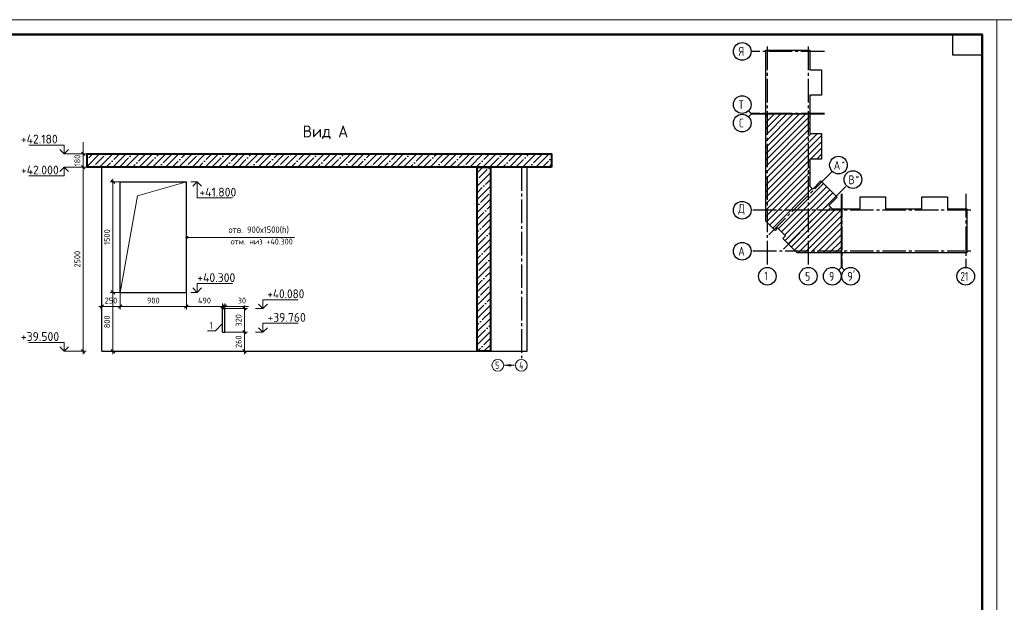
# Model space of a CAD drawing. Header units: millimetres. Extents: x -49773 to 2322955, y -3321 to 58485.
# Tile 541 of 580: x 2125367 to 2158809, y 28454 to 48225. Entities that reach past the tile are written whole.
import ezdxf

# ---------------------------------------------------------------- set-up
doc = ezdxf.new("R2010")
doc.units = ezdxf.units.MM
doc.header["$PDMODE"] = 65
doc.linetypes.add('______5', pattern=[1100, 800, -100, 100, -100])
doc.linetypes.add('CENTER', pattern=[2, 1.25, -0.25, 0.25, -0.25])
for name, color, linetype, lineweight in [('Standard', 7, 'Continuous', 25), ('Высотная отметка (окна)', 7, 'Continuous', 13), ('Высотная отметка (отверстия)', 7, 'Continuous', 13), ('Высотная отметки_ общее', 7, 'Continuous', 13), ('ОСИ', 7, 'CENTER', 15), ('Основная', 7, 'Continuous', 40), ('СПДС_РАЗМЕРЫ', 152, 'Continuous', 25), ('Стена_ общее', 7, 'Continuous', 35)]:
    doc.layers.add(name, color=color, linetype=linetype, lineweight=lineweight)
doc.layers.add('Осевая линия_ общее', color=7, linetype='______5', lineweight=13, true_color=0xa0a0a0)
doc.styles.add('ISOCPEUR', font='txt')
doc.dimstyles.new('__________2', dxfattribs={"dimtxt": 250, "dimasz": 200, "dimexe": 0, "dimexo": 0, "dimgap": 100, "dimtad": 1, "dimdec": 0, "dimrnd": 1, "dimzin": 12, "dimdsep": 46, "dimtxsty": 'ISOCPEUR', "dimblk": 'ALL_ML_STRICH', "dimblk1": 'ALL_ML_STRICH', "dimblk2": 'ALL_ML_STRICH', "dimsah": 1, "dimcen": 0, "dimclrd": 7, "dimclre": 7, "dimclrt": 7, "dimadec": 0, "dimazin": 0, "dimtfac": 1, "dimtdec": 0, "dimtmove": 1, "dimatfit": 3, "dimfxl": 0, "dimtzin": 0, "dimlwd": 0, "dimlwe": 13, "dimarcsym": 0})

# ---------------------------------------------------------------- blocks, each defined once
blk = doc.blocks.new('ALL_ML_STRICH')
at = {"color": 0, "linetype": 'ByBlock', "lineweight": -2}
for p, q in [((-1, 0), (0.5, 0)), ((-0.3, -0.3), (0.3, 0.3)), ((0, -0.5), (0, 0.5))]:
    blk.add_line(p, q, dxfattribs=at)
blk = doc.blocks.new('*D1114')
at = {"layer": 'Defpoints', "color": 0}
for p in [(2128780, 38972), (2128535, 36972), (2128780, 36972)]:
    blk.add_point(p, dxfattribs=at)
at = {"layer": 'СПДС_РАЗМЕРЫ', "color": 7, "lineweight": 13}
for p, q in [((2128780, 38972), (2128535, 38972)), ((2128780, 36972), (2128535, 36972))]:
    blk.add_line(p, q, dxfattribs=at)
at = {"layer": 'СПДС_РАЗМЕРЫ', "color": 7, "lineweight": 0}
blk.add_line((2128535, 38772), (2128535, 37172), dxfattribs=at)
at = {"layer": 'СПДС_РАЗМЕРЫ', "color": 7, "lineweight": 0, "xscale": 200, "yscale": 200, "zscale": 200}
for p, rotation in [((2128535, 38972), 90), ((2128535, 36972), 270)]:
    blk.add_blockref('ALL_ML_STRICH', p, dxfattribs=dict(at, rotation=rotation))
at = {"layer": 'СПДС_РАЗМЕРЫ', "color": 7, "insert": (2128335, 37972), "char_height": 200, "attachment_point": 5, "rotation": 90, "style": 'ISOCPEUR'}
blk.add_mtext('800', dxfattribs=at)
blk = doc.blocks.new('*D1115')
at = {"layer": 'Defpoints', "color": 0}
for p in [(2128535, 42722), (2128780, 42722), (2128780, 38972)]:
    blk.add_point(p, dxfattribs=at)
at = {"layer": 'СПДС_РАЗМЕРЫ', "color": 7, "lineweight": 13}
for p, q in [((2128780, 42722), (2128535, 42722)), ((2128780, 38972), (2128535, 38972))]:
    blk.add_line(p, q, dxfattribs=at)
at = {"layer": 'СПДС_РАЗМЕРЫ', "color": 7, "lineweight": 0}
blk.add_line((2128535, 39172), (2128535, 42522), dxfattribs=at)
at = {"layer": 'СПДС_РАЗМЕРЫ', "color": 7, "lineweight": 0, "xscale": 200, "yscale": 200, "zscale": 200}
for p, rotation in [((2128535, 42722), 90), ((2128535, 38972), 270)]:
    blk.add_blockref('ALL_ML_STRICH', p, dxfattribs=dict(at, rotation=rotation))
at = {"layer": 'СПДС_РАЗМЕРЫ', "color": 7, "insert": (2128335, 40847), "char_height": 200, "attachment_point": 5, "rotation": 90, "style": 'ISOCPEUR'}
blk.add_mtext('1500', dxfattribs=at)
blk = doc.blocks.new('*D1116')
at = {"layer": 'Defpoints', "color": 0}
for p in [(2132330, 37622), (2132330, 36972), (2133001, 36972)]:
    blk.add_point(p, dxfattribs=at)
at = {"layer": 'СПДС_РАЗМЕРЫ', "color": 7, "lineweight": 13}
for p, q in [((2132330, 37622), (2133001, 37622)), ((2132330, 36972), (2133001, 36972))]:
    blk.add_line(p, q, dxfattribs=at)
at = {"layer": 'СПДС_РАЗМЕРЫ', "color": 7, "lineweight": 0}
blk.add_line((2133001, 37422), (2133001, 37172), dxfattribs=at)
at = {"layer": 'СПДС_РАЗМЕРЫ', "color": 7, "lineweight": 0, "xscale": 200, "yscale": 200, "zscale": 200}
for p, rotation in [((2133001, 37622), 90), ((2133001, 36972), 270)]:
    blk.add_blockref('ALL_ML_STRICH', p, dxfattribs=dict(at, rotation=rotation))
at = {"layer": 'СПДС_РАЗМЕРЫ', "color": 7, "insert": (2132801, 37297), "char_height": 200, "attachment_point": 5, "rotation": 90, "style": 'ISOCPEUR'}
blk.add_mtext('260', dxfattribs=at)
blk = doc.blocks.new('*D1117')
at = {"layer": 'Defpoints', "color": 0}
for p in [(2132330, 38422), (2133001, 38422), (2132330, 37622)]:
    blk.add_point(p, dxfattribs=at)
at = {"layer": 'СПДС_РАЗМЕРЫ', "color": 7, "lineweight": 13}
for p, q in [((2132330, 38422), (2133001, 38422)), ((2132330, 37622), (2133001, 37622))]:
    blk.add_line(p, q, dxfattribs=at)
at = {"layer": 'СПДС_РАЗМЕРЫ', "color": 7, "lineweight": 0}
blk.add_line((2133001, 37822), (2133001, 38222), dxfattribs=at)
at = {"layer": 'СПДС_РАЗМЕРЫ', "color": 7, "lineweight": 0, "xscale": 200, "yscale": 200, "zscale": 200}
for p, rotation in [((2133001, 38422), 90), ((2133001, 37622), 270)]:
    blk.add_blockref('ALL_ML_STRICH', p, dxfattribs=dict(at, rotation=rotation))
at = {"layer": 'СПДС_РАЗМЕРЫ', "color": 7, "insert": (2132801, 38022), "char_height": 200, "attachment_point": 5, "rotation": 90, "style": 'ISOCPEUR'}
blk.add_mtext('320', dxfattribs=at)
blk = doc.blocks.new('*D1118')
at = {"layer": 'Defpoints', "color": 0}
for p in [(2128780, 39022), (2131030, 39022), (2131030, 38493)]:
    blk.add_point(p, dxfattribs=at)
at = {"layer": 'СПДС_РАЗМЕРЫ', "color": 7, "lineweight": 13}
for p, q in [((2128780, 39022), (2128780, 38493)), ((2131030, 39022), (2131030, 38493))]:
    blk.add_line(p, q, dxfattribs=at)
at = {"layer": 'СПДС_РАЗМЕРЫ', "color": 7, "lineweight": 0}
blk.add_line((2128980, 38493), (2130830, 38493), dxfattribs=at)
at = {"layer": 'СПДС_РАЗМЕРЫ', "color": 7, "lineweight": 0, "xscale": 200, "yscale": 200, "zscale": 200, "rotation": 180}
blk.add_blockref('ALL_ML_STRICH', (2128780, 38493), dxfattribs=at)
at = {"layer": 'СПДС_РАЗМЕРЫ', "color": 7, "lineweight": 0, "xscale": 200, "yscale": 200, "zscale": 200}
blk.add_blockref('ALL_ML_STRICH', (2131030, 38493), dxfattribs=at)
at = {"layer": 'СПДС_РАЗМЕРЫ', "color": 7, "insert": (2129905, 38693), "char_height": 200, "attachment_point": 5, "style": 'ISOCPEUR'}
blk.add_mtext('900', dxfattribs=at)
blk = doc.blocks.new('*D1119')
at = {"layer": 'Defpoints', "color": 0}
for p in [(2128155, 39022), (2128780, 39022), (2128155, 38493)]:
    blk.add_point(p, dxfattribs=at)
at = {"layer": 'СПДС_РАЗМЕРЫ', "color": 7, "lineweight": 13}
for p, q in [((2128155, 39022), (2128155, 38493)), ((2128780, 39022), (2128780, 38493))]:
    blk.add_line(p, q, dxfattribs=at)
at = {"layer": 'СПДС_РАЗМЕРЫ', "color": 7, "lineweight": 0}
blk.add_line((2128580, 38493), (2128355, 38493), dxfattribs=at)
at = {"layer": 'СПДС_РАЗМЕРЫ', "color": 7, "lineweight": 0, "xscale": 200, "yscale": 200, "zscale": 200, "rotation": 180}
blk.add_blockref('ALL_ML_STRICH', (2128155, 38493), dxfattribs=at)
at = {"layer": 'СПДС_РАЗМЕРЫ', "color": 7, "lineweight": 0, "xscale": 200, "yscale": 200, "zscale": 200}
blk.add_blockref('ALL_ML_STRICH', (2128780, 38493), dxfattribs=at)
at = {"layer": 'СПДС_РАЗМЕРЫ', "color": 7, "insert": (2128468, 38693), "char_height": 200, "attachment_point": 5, "style": 'ISOCPEUR'}
blk.add_mtext('250', dxfattribs=at)
blk = doc.blocks.new('*D1120')
at = {"layer": 'Defpoints', "color": 0}
for p in [(2132330, 38493), (2132255, 38422), (2132330, 38422)]:
    blk.add_point(p, dxfattribs=at)
at = {"layer": 'СПДС_РАЗМЕРЫ', "color": 7, "lineweight": 0}
for p, q in [((2132055, 38493), (2131855, 38493)), ((2132255, 38493), (2132330, 38493)), ((2132330, 38493), (2133134, 38493)), ((2132530, 38493), (2132730, 38493))]:
    blk.add_line(p, q, dxfattribs=at)
at = {"layer": 'СПДС_РАЗМЕРЫ', "color": 7, "lineweight": 13}
for p, q in [((2132255, 38422), (2132255, 38493)), ((2132330, 38422), (2132330, 38493))]:
    blk.add_line(p, q, dxfattribs=at)
at = {"layer": 'СПДС_РАЗМЕРЫ', "color": 7, "lineweight": 0, "xscale": 200, "yscale": 200, "zscale": 200}
blk.add_blockref('ALL_ML_STRICH', (2132255, 38493), dxfattribs=at)
at = {"layer": 'СПДС_РАЗМЕРЫ', "color": 7, "lineweight": 0, "xscale": 200, "yscale": 200, "zscale": 200, "rotation": 180}
blk.add_blockref('ALL_ML_STRICH', (2132330, 38493), dxfattribs=at)
at = {"layer": 'СПДС_РАЗМЕРЫ', "color": 7, "insert": (2132914, 38693), "char_height": 200, "attachment_point": 5, "style": 'ISOCPEUR'}
blk.add_mtext('30', dxfattribs=at)
blk = doc.blocks.new('*D1121')
at = {"layer": 'Defpoints', "color": 0}
for p in [(2131030, 39022), (2131030, 38493), (2132255, 38422)]:
    blk.add_point(p, dxfattribs=at)
at = {"layer": 'СПДС_РАЗМЕРЫ', "color": 7, "lineweight": 13}
for p, q in [((2131030, 39022), (2131030, 38493)), ((2132255, 38422), (2132255, 38493))]:
    blk.add_line(p, q, dxfattribs=at)
at = {"layer": 'СПДС_РАЗМЕРЫ', "color": 7, "lineweight": 0}
blk.add_line((2132055, 38493), (2131230, 38493), dxfattribs=at)
at = {"layer": 'СПДС_РАЗМЕРЫ', "color": 7, "lineweight": 0, "xscale": 200, "yscale": 200, "zscale": 200, "rotation": 180}
blk.add_blockref('ALL_ML_STRICH', (2131030, 38493), dxfattribs=at)
at = {"layer": 'СПДС_РАЗМЕРЫ', "color": 7, "lineweight": 0, "xscale": 200, "yscale": 200, "zscale": 200}
blk.add_blockref('ALL_ML_STRICH', (2132255, 38493), dxfattribs=at)
at = {"layer": 'СПДС_РАЗМЕРЫ', "color": 7, "insert": (2131643, 38693), "char_height": 200, "attachment_point": 5, "style": 'ISOCPEUR'}
blk.add_mtext('490', dxfattribs=at)
blk = doc.blocks.new('*D1122')
at = {"layer": 'Defpoints', "color": 0}
for p in [(2127097, 43222), (2127097, 36972), (2127525, 36972)]:
    blk.add_point(p, dxfattribs=at)
at = {"layer": 'СПДС_РАЗМЕРЫ', "color": 7, "lineweight": 13}
for p, q in [((2127097, 43222), (2127525, 43222)), ((2127097, 36972), (2127525, 36972))]:
    blk.add_line(p, q, dxfattribs=at)
at = {"layer": 'СПДС_РАЗМЕРЫ', "color": 7, "lineweight": 0}
blk.add_line((2127525, 43022), (2127525, 37172), dxfattribs=at)
at = {"layer": 'СПДС_РАЗМЕРЫ', "color": 7, "lineweight": 0, "xscale": 200, "yscale": 200, "zscale": 200}
for p, rotation in [((2127525, 43222), 90), ((2127525, 36972), 270)]:
    blk.add_blockref('ALL_ML_STRICH', p, dxfattribs=dict(at, rotation=rotation))
at = {"layer": 'СПДС_РАЗМЕРЫ', "color": 7, "insert": (2127325, 40097), "char_height": 200, "attachment_point": 5, "rotation": 90, "style": 'ISOCPEUR'}
blk.add_mtext('2500', dxfattribs=at)
blk = doc.blocks.new('*D1123')
at = {"layer": 'Defpoints', "color": 0}
for p in [(2127097, 43672), (2127097, 43222), (2127525, 43222)]:
    blk.add_point(p, dxfattribs=at)
at = {"layer": 'СПДС_РАЗМЕРЫ', "color": 7, "lineweight": 0}
for p, q in [((2127525, 43872), (2127525, 44072)), ((2127525, 43672), (2127525, 43222)), ((2127525, 43022), (2127525, 42822))]:
    blk.add_line(p, q, dxfattribs=at)
at = {"layer": 'СПДС_РАЗМЕРЫ', "color": 7, "lineweight": 13}
for p, q in [((2127097, 43672), (2127525, 43672)), ((2127097, 43222), (2127525, 43222))]:
    blk.add_line(p, q, dxfattribs=at)
at = {"layer": 'СПДС_РАЗМЕРЫ', "color": 7, "lineweight": 0, "xscale": 200, "yscale": 200, "zscale": 200}
for p, rotation in [((2127525, 43672), 270), ((2127525, 43222), 90)]:
    blk.add_blockref('ALL_ML_STRICH', p, dxfattribs=dict(at, rotation=rotation))
at = {"layer": 'СПДС_РАЗМЕРЫ', "color": 7, "insert": (2127325, 43447), "char_height": 200, "attachment_point": 5, "rotation": 90, "style": 'ISOCPEUR'}
blk.add_mtext('180', dxfattribs=at)

msp = doc.modelspace()

# ---------------------------------------------------------------- hatches: boundary and pattern name
h = msp.add_hatch()
h.set_pattern_fill('ANSI35', color=254, scale=50)
h.set_pattern_definition([(45, (828781.2, 106228.9), (-224.5064, 224.5064), []), (45, (829005.7, 106228.9), (-224.5064, 224.5064), [396.875, -79.375, 0, -79.375])])
h.paths.add_polyline_path([(2143430.1, 43672), (2143430.1, 43222), (2141355.1, 43222), (2140905.1, 43222), (2127655.1, 43222), (2127655.1, 43672)])
edge = h.paths.add_edge_path()
edge.add_line((2141355.1, 36972), (2140905.1, 36972))
edge.add_line((2140905.1, 36972), (2140905.1, 43222))
edge.add_line((2141355.1, 43222), (2140905.1, 43222))
edge.add_line((2141355.1, 43222), (2141355.1, 36972))
at = {"layer": 'Высотная отметка (окна)', "linetype": 'Continuous', "lineweight": 13, "transparency": 33554687}
for points in [[(2131016.6, 40819.9), (2131016.6, 40857.4), (2131011.4, 40838.7)], [(2131016.6, 40857.4), (2131030.1, 40806.4), (2131030.1, 40870.9)], [(2131016.6, 40857.4), (2131016.6, 40819.9), (2131030.1, 40806.4)], [(2131030.1, 40870.9), (2131048.9, 40801.2), (2131048.9, 40876.2)], [(2131030.1, 40870.9), (2131030.1, 40806.4), (2131048.9, 40801.2)], [(2131048.9, 40876.2), (2131048.9, 40801.2), (2131067.6, 40806.4)], [(2131048.9, 40876.2), (2131067.6, 40806.4), (2131067.6, 40870.9)], [(2131067.6, 40870.9), (2131067.6, 40806.4), (2131081.1, 40819.9)], [(2131067.6, 40870.9), (2131081.1, 40819.9), (2131081.1, 40857.4)], [(2131081.1, 40857.4), (2131081.1, 40819.9), (2131086.4, 40838.7)]]:
    msp.add_hatch(color=7, dxfattribs=at).paths.add_polyline_path(points)
at = {"layer": 'Осевая линия_ общее', "linetype": 'Continuous', "lineweight": 13, "transparency": 33554687}
msp.add_hatch(color=7, dxfattribs=at).paths.add_polyline_path([(2142048.5, 36526.3), (2141838.5, 36496.3), (2142048.5, 36466.3)])

# ---------------------------------------------------------------- linework, layer by layer
for p, q in [((2128155.1, 36972), (2128155.1, 43222)), ((2142605.1, 36972), (2142605.1, 43222)), ((2128780.1, 38972), (2128780.1, 42722)), ((2128780.1, 42722), (2131030.1, 42722)), ((2131030.1, 38972), (2131030.1, 42722)), ((2128780.1, 38972), (2131030.1, 38972)), ((2132255.1, 38422), (2132330.1, 38422)), ((2132255.1, 37622), (2132255.1, 38422)), ((2132330.1, 37622), (2132330.1, 38422)), ((2132255.1, 37622), (2132330.1, 37622))]:
    msp.add_line(p, q)
at = {"layer": 'Standard', "color": 7, "linetype": 'Continuous', "lineweight": 13, "transparency": 33554687}
for p, q in [((2150206.9, 45042.9), (2150119, 45130.8)), ((2150206.9, 45017.9), (2150119, 44930)), ((2150206.9, 45042.9), (2150706.9, 45042.9)), ((2150206.9, 45017.9), (2150706.9, 45017.9)), ((2153264.9, 39815.9), (2153264.9, 40315.9)), ((2153289.9, 39815.9), (2153289.9, 40315.9)), ((2153264.9, 39815.9), (2153177, 39728)), ((2153289.9, 39815.9), (2153377.8, 39728))]:
    msp.add_line(p, q, dxfattribs=at)
at = {"layer": 'Standard', "color": 7, "linetype": 'Continuous', "lineweight": -3, "transparency": 33554687}
for p, q in [((2150706.9, 43884.7), (2151850.1, 45027.9)), ((2150706.9, 44308.9), (2151425.9, 45027.9)), ((2150706.9, 44733.2), (2151001.6, 45027.9)), ((2150706.9, 43672.5), (2152062.3, 45027.9)), ((2150706.9, 44096.8), (2151638, 45027.9)), ((2150706.9, 44521.1), (2151213.7, 45027.9)), ((2150706.9, 44945.3), (2150789.5, 45027.9)), ((2150706.9, 43460.4), (2152202.9, 44956.4)), ((2150706.9, 43248.3), (2152202.9, 44744.3)), ((2150706.9, 43036.2), (2152202.9, 44532.2)), ((2150706.9, 42611.9), (2152459.9, 44364.9)), ((2150706.9, 42824), (2152247.8, 44364.9)), ((2150706.9, 42399.8), (2152599.9, 44292.8)), ((2150706.9, 42187.6), (2152599.9, 44080.6)), ((2152228.3, 43496.9), (2152599.9, 43868.5)), ((2152440.5, 43496.9), (2152599.9, 43656.4)), ((2150706.9, 41975.5), (2152202.9, 43471.5)), ((2150706.9, 41763.4), (2152202.9, 43259.4)), ((2150706.9, 41551.2), (2152202.9, 43047.2)), ((2150730.3, 41362.5), (2152202.9, 42835.1)), ((2150836.4, 41256.4), (2152202.9, 42623)), ((2150942.4, 41150.4), (2152283.1, 42491)), ((2151133.3, 41129.1), (2152670, 42665.8)), ((2151239.4, 41023.1), (2152776.1, 42559.8)), ((2151345.5, 40917), (2152882.2, 42453.7)), ((2151366.7, 40726.1), (2152988.2, 42347.6)), ((2151472.7, 40620), (2153094.3, 42241.6)), ((2151578.8, 40513.9), (2152919.5, 41854.6)), ((2151684.9, 40407.9), (2153088.9, 41811.9)), ((2151805, 40315.9), (2153274.9, 41785.8)), ((2152017.2, 40315.9), (2153274.9, 41573.6)), ((2152229.3, 40315.9), (2153274.9, 41361.5)), ((2152441.4, 40315.9), (2153274.9, 41149.4)), ((2152653.6, 40315.9), (2153274.9, 40937.2)), ((2152865.7, 40315.9), (2153274.9, 40725.1)), ((2153077.8, 40315.9), (2153274.9, 40513))]:
    msp.add_line(p, q, dxfattribs=at)
at = {"layer": 'Standard', "color": 7, "linetype": 'Continuous', "lineweight": 13, "transparency": 33554687}
for points in [[(2099154.9, 6224.7), (2158554.9, 6224.7), (2158554.9, 48224.7), (2099154.9, 48224.7), (2099154.9, 6224.7)], [(2158554.9, 6224.7), (2217954.9, 6224.7), (2217954.9, 48224.7), (2158554.9, 48224.7), (2158554.9, 6224.7)]]:
    msp.add_lwpolyline(points, close=True, dxfattribs=at)
at = {"layer": 'Standard', "color": 7, "linetype": 'Continuous', "lineweight": 50, "transparency": 33554687}
msp.add_lwpolyline([(2101154.9, 47724.7), (2158054.9, 47724.7), (2158054.9, 6724.7), (2101154.9, 6724.7), (2101154.9, 47724.7)], close=True, dxfattribs=at)
at = {"layer": 'Standard', "color": 7, "linetype": 'Continuous', "lineweight": 25, "transparency": 33554687}
msp.add_lwpolyline([(2158054.9, 47724.7), (2158054.9, 47024.7), (2157054.9, 47024.7), (2157054.9, 47724.7), (2158054.9, 47724.7)], close=True, dxfattribs=at)
for points in [[(2150706.9, 45032.9), (2150706.9, 47189.9), (2152202.9, 47189.9), (2152202.9, 46528.9), (2152599.9, 46528.9), (2152599.9, 45660.9), (2152202.9, 45660.9), (2152202.9, 45032.9), (2152184.9, 45032.9), (2152184.9, 45052.9), (2152169.9, 45052.9), (2152169.9, 45032.9), (2150706.9, 45032.9)], [(2150706.9, 41572.9), (2150706.9, 45027.9), (2150844.9, 45027.9), (2150844.9, 45007.9), (2150859.9, 45007.9), (2150859.9, 45027.9), (2152202.9, 45027.9), (2152202.9, 44364.9), (2152599.9, 44364.9), (2152599.9, 43496.9), (2152202.9, 43496.9), (2152202.9, 42571.2), (2152300.8, 42473.4), (2152581.6, 42754.2), (2153131, 42204.8), (2152850.2, 41923.9), (2152962.2, 41811.9), (2153274.9, 41811.9), (2153274.9, 40315.9), (2151776.9, 40315.9), (2151288.9, 40803.9), (2151373.7, 40888.7), (2151105.8, 41156.7), (2151020.9, 41071.9), (2150706.9, 41385.9), (2150706.9, 41572.9)], [(2153279.9, 40315.9), (2153279.9, 41778.9), (2153299.9, 41778.9), (2153299.9, 41793.9), (2153279.9, 41793.9), (2153279.9, 41811.9), (2153907.9, 41811.9), (2153907.9, 42208.9), (2154775.9, 42208.9), (2154775.9, 41811.9), (2155393.9, 41811.9), (2156011.9, 41811.9), (2156011.9, 42208.9), (2156879.9, 42208.9), (2156879.9, 41811.9), (2157540.9, 41811.9), (2157540.9, 40315.9), (2155393.9, 40315.9), (2153279.9, 40315.9)]]:
    msp.add_lwpolyline(points, dxfattribs=at)
at = {"layer": 'Высотная отметка (окна)', "color": 7, "linetype": 'Continuous', "lineweight": 13, "transparency": 33554687}
for p, q in [((2131011.4, 40838.7), (2131011.4, 40838.7)), ((2131048.9, 40876.2), (2131048.9, 40876.2)), ((2131048.9, 40838.7), (2134695.6, 40838.7)), ((2131048.9, 40801.2), (2131048.9, 40801.2)), ((2131086.4, 40838.7), (2131086.4, 40838.7))]:
    msp.add_line(p, q, dxfattribs=at)
msp.add_circle((2131048.9, 40838.7), 37.5, dxfattribs=at)
at = {"layer": 'Высотная отметка (отверстия)', "color": 7, "linetype": 'Continuous', "lineweight": 13, "transparency": 33554687}
msp.add_lwpolyline([(2132255.1, 37915.6), (2132014.7, 37665.5), (2131744.7, 37665.5)], dxfattribs=at)
at = {"layer": 'Высотная отметки_ общее', "color": 7, "linetype": 'Continuous', "lineweight": 13, "transparency": 33554687}
for p, q in [((2126876.3, 43972), (2125676.3, 43972)), ((2126876.3, 43672), (2126726.3, 43822)), ((2126876.3, 43672), (2126876.3, 43972)), ((2126876.3, 43672), (2127026.3, 43822)), ((2126876.3, 43672), (2126876.3, 43672)), ((2126876.3, 43672), (2126876.3, 43672)), ((2126876.3, 43672), (2127096.8, 43672)), ((2126876.3, 43672), (2126876.3, 43672)), ((2126876.3, 43672), (2126876.3, 43672)), ((2126876.3, 43222), (2126726.3, 43072)), ((2126876.3, 43222), (2127026.3, 43072)), ((2126876.3, 43222), (2126876.3, 42922)), ((2126876.3, 43222), (2126876.3, 43222)), ((2126876.3, 43222), (2126876.3, 43222)), ((2126876.3, 43222), (2127096.8, 43222)), ((2126876.3, 43222), (2126876.3, 43222)), ((2126876.3, 43222), (2126876.3, 43222)), ((2126876.3, 42922), (2125676.3, 42922)), ((2131397.1, 42722), (2131176.6, 42722)), ((2131397.1, 42722), (2131247.1, 42572)), ((2131397.1, 42722), (2131547.1, 42572)), ((2131397.1, 42722), (2131397.1, 42177)), ((2131397.1, 42722), (2131397.1, 42722)), ((2131397.1, 42722), (2131397.1, 42722)), ((2131397.1, 42722), (2131397.1, 42722)), ((2131397.1, 42722), (2131397.1, 42722)), ((2131397.1, 42177), (2132597.1, 42177)), ((2131397.1, 38972), (2131397.1, 39272)), ((2131397.1, 39272), (2132597.1, 39272)), ((2131397.1, 38972), (2131176.6, 38972)), ((2131397.1, 38972), (2131247.1, 39122)), ((2131397.1, 38972), (2131547.1, 39122)), ((2131397.1, 38972), (2131397.1, 38972)), ((2131397.1, 38972), (2131397.1, 38972)), ((2131397.1, 38972), (2131397.1, 38972)), ((2131397.1, 38972), (2131397.1, 38972)), ((2133630.8, 38422), (2133480.8, 38572)), ((2133630.8, 38422), (2133630.8, 38722)), ((2133630.8, 38722), (2134830.8, 38722)), ((2133630.8, 38422), (2133780.8, 38572)), ((2133630.8, 38422), (2133381.4, 38422)), ((2133630.8, 38422), (2133630.8, 38422)), ((2133630.8, 38422), (2133630.8, 38422)), ((2133630.8, 38422), (2133630.8, 38422)), ((2133630.8, 38422), (2133630.8, 38422)), ((2133630.8, 37622), (2133630.8, 37922)), ((2133630.8, 37922), (2134830.8, 37922)), ((2133630.8, 37622), (2133381.4, 37622)), ((2133630.8, 37622), (2133480.8, 37772)), ((2133630.8, 37622), (2133780.8, 37772)), ((2133630.8, 37622), (2133630.8, 37622)), ((2133630.8, 37622), (2133630.8, 37622)), ((2133630.8, 37622), (2133630.8, 37622)), ((2133630.8, 37622), (2133630.8, 37622)), ((2126876.3, 37272), (2125676.3, 37272)), ((2126876.3, 36972), (2126726.3, 37122)), ((2126876.3, 36972), (2126876.3, 37272)), ((2126876.3, 36972), (2127026.3, 37122)), ((2126876.3, 36972), (2126876.3, 36972)), ((2126876.3, 36972), (2126876.3, 36972)), ((2126876.3, 36972), (2127096.8, 36972)), ((2126876.3, 36972), (2126876.3, 36972)), ((2126876.3, 36972), (2126876.3, 36972))]:
    msp.add_line(p, q, dxfattribs=at)
at = {"layer": 'Осевая линия_ общее', "color": 253, "linetype": '______5', "lineweight": -3, "true_color": 0xa0a0a0, "transparency": 33554687}
msp.add_line((2142405.1, 43222), (2142405.1, 36738.6), dxfattribs=at)
at = {"layer": 'Осевая линия_ общее', "color": 7, "linetype": 'Continuous', "lineweight": 13, "transparency": 33554687}
for p, q in [((2142048.5, 36526.3), (2141838.5, 36496.3)), ((2142171.8, 36496.3), (2141838.5, 36496.3)), ((2141838.5, 36496.3), (2141838.5, 36496.3)), ((2141838.5, 36496.3), (2141838.5, 36496.3)), ((2141838.5, 36496.3), (2141838.5, 36496.3)), ((2141838.5, 36496.3), (2142048.5, 36466.3)), ((2142048.5, 36466.3), (2142048.5, 36526.3)), ((2142048.5, 36496.3), (2142063.5, 36496.3))]:
    msp.add_line(p, q, dxfattribs=at)
msp.add_lwpolyline([(2128780.1, 38972), (2129369.4, 42246), (2131030.1, 42722)], dxfattribs=at)
for centre in [(2141605.1, 36496.3), (2142405.1, 36496.3)]:
    msp.add_circle(centre, 200, dxfattribs=at)
at = {"layer": 'ОСИ', "color": 8, "linetype": '______5', "lineweight": -3, "transparency": 33554687}
for p, q in [((2150759.9, 47317.2), (2150759.9, 39815.9)), ((2152149.9, 47317.2), (2152149.9, 39815.9)), ((2152702.9, 47146.9), (2150206.9, 47146.9)), ((2152702.9, 45042.9), (2150206.9, 45042.9)), ((2152702.9, 45017.9), (2150206.9, 45017.9)), ((2150815.1, 40928.3), (2152964.9, 43078.1)), ((2151305.1, 40438.3), (2153454.9, 42588.1)), ((2153264.9, 42311.9), (2153264.9, 39815.9)), ((2153289.9, 42311.9), (2153289.9, 39815.9)), ((2157497.9, 42311.9), (2157497.9, 39815.9)), ((2157668.2, 41758.9), (2150206.9, 41758.9)), ((2157668.2, 41758.9), (2150206.9, 41758.9)), ((2157668.2, 40368.9), (2150206.9, 40368.9))]:
    msp.add_line(p, q, dxfattribs=at)
at = {"layer": 'ОСИ', "color": 7, "linetype": 'Continuous', "lineweight": -3, "transparency": 33554687}
for centre in [(2149906.9, 47146.9), (2149906.9, 45342.9), (2149906.9, 44717.9), (2153177, 43290.2), (2153667, 42800.2), (2149906.9, 41758.9), (2149906.9, 41758.9), (2149906.9, 40368.9), (2150759.9, 39515.9), (2152149.9, 39515.9), (2152964.9, 39515.9), (2153589.9, 39515.9), (2157497.9, 39515.9)]:
    msp.add_circle(centre, 300, dxfattribs=at)
at = {"layer": 'Основная'}
for points in [[(2143430.1, 43222), (2127655.1, 43222), (2127655.1, 43672), (2143430.1, 43672)], [(2140905.1, 43222), (2141355.1, 43222), (2141355.1, 36972), (2140905.1, 36972)]]:
    msp.add_lwpolyline(points, close=True, dxfattribs=at)
at = {"layer": 'Стена_ общее', "color": 7, "linetype": 'Continuous', "lineweight": 25, "transparency": 33554687}
for p, q in [((2128155.1, 43222), (2142605.1, 43222)), ((2128155.1, 36972), (2142605.1, 36972))]:
    msp.add_line(p, q, dxfattribs=at)

# ---------------------------------------------------------------- texts
at = {"layer": 'Standard', "color": 7, "linetype": 'Continuous', "lineweight": 35, "transparency": 33554687, "insert": (2134978.9, 44168.8), "char_height": 400, "width": 1669.081, "attachment_point": 7, "style": 'ISOCPEUR'}
msp.add_mtext('\\W0.95;Вид А', dxfattribs=at)
at = {"layer": 'Standard', "color": 7, "linetype": 'Continuous', "lineweight": 25, "transparency": 33554687, "attachment_point": 7, "style": 'ISOCPEUR'}
for s, insert, char_height, width in [('\\W0.75;21', (2157317.9, 39365.9), 300, 472.649), ('{\\W0.6500;5}', (2141515.1, 36371.3), 250, 261.763), ('{\\W0.6200;4}', (2142335.1, 36371.3), 250, 217.601)]:
    msp.add_mtext(s, dxfattribs=dict(at, insert=insert, char_height=char_height, width=width))
at = {"layer": 'Высотная отметка (окна)', "color": 7, "linetype": 'Continuous', "lineweight": 25, "transparency": 33554687, "insert": (2132460.1, 40966.4), "char_height": 220, "width": 2326.361, "attachment_point": 7, "style": 'ISOCPEUR'}
msp.add_mtext('{\\W0.9600;отв. 900х1500(h)}', dxfattribs=at)
at = {"layer": 'Высотная отметка (окна)', "color": 7, "linetype": 'Continuous', "lineweight": 18, "transparency": 33554687, "insert": (2132536.8, 40595.7), "char_height": 200, "width": 2206.796, "attachment_point": 7, "style": 'ISOCPEUR'}
msp.add_mtext('{\\W0.9800;отм. низ +40.300}', dxfattribs=at)
at = {"layer": 'Высотная отметка (отверстия)', "color": 7, "linetype": 'Continuous', "lineweight": 25, "transparency": 33554687, "insert": (2131827.2, 37725.5), "char_height": 250, "width": 194.435, "attachment_point": 7, "style": 'ISOCPEUR'}
msp.add_mtext('\\W0.56;1', dxfattribs=at)
at = {"layer": 'Высотная отметки_ общее', "color": 7, "linetype": 'Continuous', "lineweight": 25, "transparency": 33554687, "char_height": 300, "attachment_point": 7, "style": 'ISOCPEUR'}
for s, insert, width in [('{\\W0.9600;+42.180}', (2125406.3, 44022), 1492.381), ('{\\W0.9600;+42.000}', (2125406.3, 42972), 1492.381), ('{\\W0.9600;+41.800}', (2131469.8, 42222.1), 1492.381), ('{\\W0.9600;+40.300}', (2131397.5, 39322), 1492.381), ('{\\W0.9200;+40.080}', (2133780.8, 38772), 1456.511), ('{\\W0.9600;+39.760}', (2133780.8, 37972), 1492.381), ('{\\W0.9600;+39.500}', (2125406.3, 37322), 1492.381)]:
    msp.add_mtext(s, dxfattribs=dict(at, insert=insert, width=width))
at = {"layer": 'ОСИ', "color": 7, "linetype": 'Continuous', "lineweight": 25, "transparency": 33554687, "attachment_point": 7, "style": 'ISOCPEUR'}
for s, insert, char_height, width in [('\\W0.80;Я', (2149786.9, 46996.9), 300, 359.839), ('\\W0.80;Т', (2149786.9, 45192.9), 300, 359.839), ('\\W0.78;С', (2149801.9, 44567.9), 300, 326.853), ('\\W0.80;*', (2153285.5, 43307.7), 180, 215.909), ('\\W0.82;А', (2153015.5, 43132.7), 300, 392.64), ('\\W0.80;В', (2153520.5, 42642.7), 300, 359.83), ('\\W0.80;*', (2153760.5, 42817.7), 180, 215.909), ('\\W0.82;Д', (2149771.9, 41608.9), 300, 392.649), ('\\W0.82;А', (2149771.9, 40218.9), 300, 392.649), ('\\W0.56;1', (2150659.9, 39375.9), 300, 233.333), ('\\W0.78;5', (2152044.9, 39365.9), 300, 326.843), ('\\W0.78;9', (2152859.9, 39365.9), 300, 326.843), ("\\W0.84;9'", (2153478.4, 39365.9), 300, 441.038)]:
    msp.add_mtext(s, dxfattribs=dict(at, insert=insert, char_height=char_height, width=width))

# ---------------------------------------------------------------- dimensions: what is measured, and where the dimension line sits
at = {"layer": 'СПДС_РАЗМЕРЫ'}
for base, p1, p2, picture, middle in [((2127525, 43222), (2127096.8, 43672), (2127096.8, 43222), '*D1123', (2127525, 43447)), ((2133001, 36972), (2132330.1, 37622), (2132330.1, 36972), '*D1116', (2133001, 37297))]:
    dim = msp.add_linear_dim(base=base, p1=p1, p2=p2, angle=270, dimstyle='__________2', override={"dimtxt": 200, "dimlfac": 0.4}, dxfattribs=at)
    dim.commit()
    dim.dimension.update_dxf_attribs({"geometry": picture, "text_midpoint": middle, "dimtype": 160})
for base, p1, p2, angle, picture, middle in [((2127525, 36972), (2127096.8, 43222), (2127096.8, 36972), 270, '*D1122', (2127325, 40097)), ((2128534.7, 42722), (2128780.1, 38972), (2128780.1, 42722), 90, '*D1115', (2128334.7, 40847)), ((2128155.1, 38492.8), (2128780.1, 39022), (2128155.1, 39022), 180, '*D1119', (2128467.6, 38692.8)), ((2128535.4, 36972), (2128780.1, 38972), (2128780.1, 36972), 270, '*D1114', (2128335.4, 37972)), ((2131030.1, 38492.8), (2132255.1, 38422), (2131030.1, 39022), 180, '*D1121', (2131642.6, 38692.8)), ((2133001, 38422), (2132330.1, 37622), (2132330.1, 38422), 90, '*D1117', (2132801, 38022))]:
    dim = msp.add_linear_dim(base=base, p1=p1, p2=p2, angle=angle, dimstyle='__________2', override={"dimtxt": 200, "dimlfac": 0.4}, dxfattribs=at)
    dim.commit()
    dim.dimension.update_dxf_attribs({"geometry": picture, "text_midpoint": middle})
dim = msp.add_linear_dim(base=(2131030.1, 38492.8), p1=(2128780.1, 39022), p2=(2131030.1, 39022), dimstyle='__________2', override={"dimtxt": 200, "dimlfac": 0.4}, dxfattribs=at)
dim.commit()
dim.dimension.update_dxf_attribs({"geometry": '*D1118', "text_midpoint": (2129905.1, 38692.8)})
dim = msp.add_linear_dim(base=(2132330.1, 38492.8), p1=(2132255.1, 38422), p2=(2132330.1, 38422), dimstyle='__________2', override={"dimtxt": 200, "dimlfac": 0.4}, dxfattribs=at)
dim.commit()
dim.dimension.update_dxf_attribs({"geometry": '*D1120', "text_midpoint": (2132914.4, 38657.2), "dimtype": 160})

doc.saveas('drawing.dxf')
